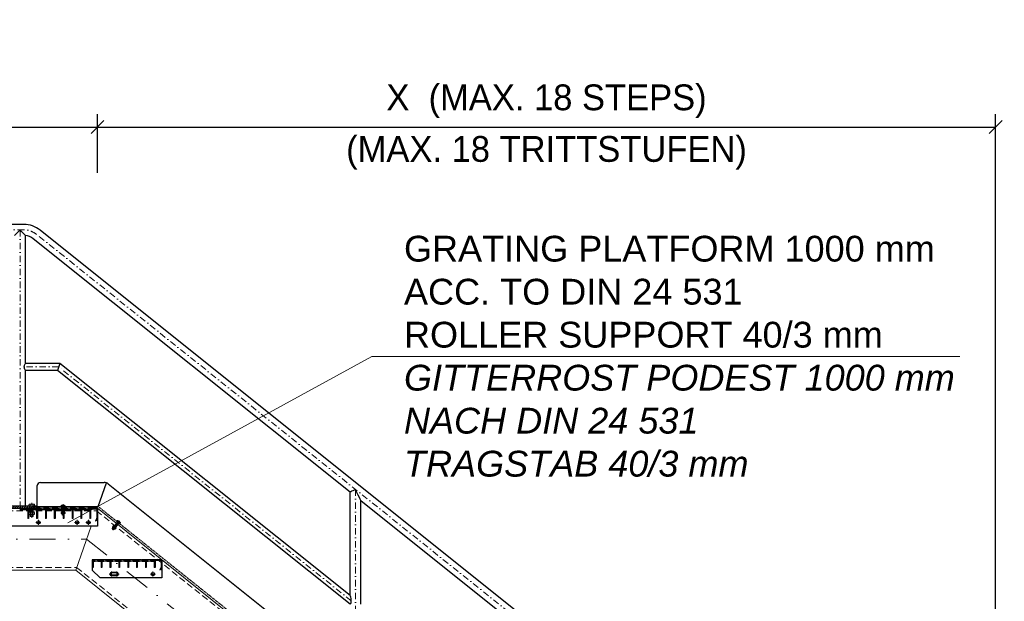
# Model space of a CAD drawing. Header units: millimetres. Extents: x -6179 to 18141, y -8419 to 8561.
# Tile 554 of 579: x -2422 to 1393, y 6306 to 8561. Entities that reach past the tile are written whole.
import ezdxf

# ---------------------------------------------------------------- set-up
doc = ezdxf.new("R2010")
doc.units = ezdxf.units.MM
for name, pattern in [('DASHDOT', [1, 0.5, -0.25, 0, -0.25]), ('HIDDEN', [0.375, 0.25, -0.125]), ('STRICHPUNKT', [25.4, 12.7, -6.35, 0, -6.35])]:
    doc.linetypes.add(name, pattern=pattern)
for name, color, linetype, lineweight in [('Bemaßung', 7, 'Continuous', 9), ('Dübel', 7, 'Continuous', 9), ('Geländer', 7, 'Continuous', 25), ('Mutter M12', 7, 'Continuous', 9), ('Schraffur Stahl', 7, 'Continuous', 5), ('Schrauben M12', 7, 'Continuous', 9), ('Stufen&Podest', 7, 'Continuous', 9), ('Tragegurt', 7, 'Continuous', 20)]:
    doc.layers.add(name, color=color, linetype=linetype, lineweight=lineweight)
doc.layers.add('POL_Bema', color=7, linetype='Continuous')
doc.layers.add('Text', color=7, linetype='Continuous')
doc.styles.add('Arial_Standard', font='arial.ttf')
doc.dimstyles.new('DIN', dxfattribs={"dimtxt": 2.5, "dimasz": 2.5, "dimexe": 1.25, "dimexo": 0.625, "dimtad": 1, "dimtih": 1, "dimdec": 4, "dimdsep": 46, "dimlunit": 6, "dimtxsty": 'Standard', "dimcen": 2.5, "dimadec": 0, "dimazin": 0, "dimtfac": 1, "dimtdec": 4, "dimtmove": 0, "dimatfit": 3, "dimfxl": 0, "dimtvp": 1, "dimtolj": 1, "dimtzin": 0, "dimarcsym": 0})

# ---------------------------------------------------------------- blocks, each defined once
blk = doc.blocks.new('_Oblique')
at = {"layer": 'POL_Bema', "color": 0, "lineweight": -2}
blk.add_line((-0.5, -0.5), (0.5, 0.5), dxfattribs=at)
blk = doc.blocks.new('*D50')
at = {"layer": 'Bemaßung', "color": 0, "lineweight": -2}
for p, q in [((-2120.6, 7967.2), (-2120.6, 8195)), ((1359.4, 5628.4), (1359.4, 8195)), ((-2120.6, 8145), (1359.4, 8145))]:
    blk.add_line(p, q, dxfattribs=at)
at = {"layer": 'DEFPOINTS', "color": 0}
for p in [(1359.4, 8145), (-2120.6, 6667.2), (1359.4, 4328.4)]:
    blk.add_point(p, dxfattribs=at)
at = {"layer": 'Bemaßung', "color": 0, "lineweight": -2, "xscale": 50, "yscale": 50, "zscale": 50, "rotation": 180}
blk.add_blockref('_Oblique', (-2120.6, 8145), dxfattribs=at)
at = {"layer": 'Bemaßung', "color": 0, "lineweight": -2, "xscale": 50, "yscale": 50, "zscale": 50}
blk.add_blockref('_Oblique', (1359.4, 8145), dxfattribs=at)
at = {"layer": 'Bemaßung', "color": 0, "char_height": 100, "attachment_point": 5}
for s, insert in [('\\A1;X  (MAX. 18 STEPS) ', (-380.6, 8245)), ('\\A1;(MAX. 18 TRITTSTUFEN)', (-380.6, 8045))]:
    blk.add_mtext(s, dxfattribs=dict(at, insert=insert))
blk = doc.blocks.new('*D51')
at = {"layer": 'Bemaßung', "color": 0, "lineweight": -2}
for p, q in [((-4984.6, 7967.2), (-4984.6, 8195)), ((-2120.6, 7967.2), (-2120.6, 8195)), ((-4984.6, 8145), (-2120.6, 8145))]:
    blk.add_line(p, q, dxfattribs=at)
at = {"layer": 'DEFPOINTS', "color": 0}
for p in [(-2120.6, 8145), (-4984.6, 6667.2), (-2120.6, 6667.2)]:
    blk.add_point(p, dxfattribs=at)
at = {"layer": 'Bemaßung', "color": 0, "lineweight": -2, "xscale": 50, "yscale": 50, "zscale": 50, "rotation": 180}
blk.add_blockref('_Oblique', (-4984.6, 8145), dxfattribs=at)
at = {"layer": 'Bemaßung', "color": 0, "lineweight": -2, "xscale": 50, "yscale": 50, "zscale": 50}
blk.add_blockref('_Oblique', (-2120.6, 8145), dxfattribs=at)
at = {"layer": 'Bemaßung', "color": 0, "insert": (-3552.6, 8245), "char_height": 100, "attachment_point": 5}
blk.add_mtext('\\A1;X', dxfattribs=at)

msp = doc.modelspace()

# ---------------------------------------------------------------- hatches: boundary and pattern name
at = {"layer": 'Geländer', "lineweight": 9}
h = msp.add_hatch(dxfattribs=at)
h.set_pattern_fill('ANSI31', color=256, scale=2, angle=180, style=0)
h.set_pattern_definition([(225, (-131937.211, 7412.2677), (4.49012806, -4.49012806), [])])
h.paths.add_polyline_path([(-2375.41948, 6675.207), (-2358.61948, 6675.207), (-2358.61948, 6667.207), (-2375.41948, 6667.207)])
h.paths.add_polyline_path([(-2420.61948, 6675.207), (-2375.41948, 6675.207), (-2375.41948, 6667.207), (-2420.61948, 6667.207)])
h.paths.add_polyline_path([(-2459.82473, 6674.007, -0.4142135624), (-2458.62473, 6675.207), (-2454.85508, 6675.207), (-2420.61948, 6675.207), (-2420.61948, 6667.207), (-2459.82473, 6667.207)])
h.paths.add_polyline_path([(-2471.82473, 6674.007, 0.4142135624), (-2473.02473, 6675.207), (-2465.81948, 6675.207), (-2465.81948, 6667.207), (-2471.82473, 6667.207)])
h.paths.add_polyline_path([(-2465.81948, 6675.207), (-2458.62473, 6675.207, 0.4142135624), (-2459.82473, 6674.007), (-2459.82473, 6667.207), (-2465.81948, 6667.207)])
h.paths.add_polyline_path([(-2482.61948, 6675.207), (-2473.02473, 6675.207, -0.4142135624), (-2471.82473, 6674.007), (-2471.82473, 6667.207), (-2482.61948, 6667.207)])
at = {"layer": 'Schraffur Stahl'}
h = msp.add_hatch(dxfattribs=at)
h.set_pattern_fill('ANSI31', color=256, angle=180, style=0)
h.set_pattern_definition([(225, (-14932339.4048, 2498963.7864), (2.2450640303, -2.2450640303), [])])
h.paths.add_polyline_path([(-2387.61948, 6667.207), (-2387.61948, 6627.207), (-2390.61948, 6627.207), (-2390.61948, 6667.207)], flags=0)
h = msp.add_hatch(dxfattribs=at)
h.set_pattern_fill('ANSI31', color=256, angle=180, style=0)
h.set_pattern_definition([(225, (-14932373.7048, 2498963.7864), (2.2450640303, -2.2450640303), [])])
h.paths.add_polyline_path([(-2353.31948, 6667.207), (-2353.31948, 6627.207), (-2356.31948, 6627.207), (-2356.31948, 6667.207)], flags=0)
h = msp.add_hatch(dxfattribs=at)
h.set_pattern_fill('ANSI31', color=256, angle=180, style=0)
h.set_pattern_definition([(225, (-14932408.0048, 2498963.7864), (2.2450640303, -2.2450640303), [])])
h.paths.add_polyline_path([(-2319.01948, 6667.207), (-2319.01948, 6627.207), (-2322.01948, 6627.207), (-2322.01948, 6667.207)], flags=0)
h = msp.add_hatch(dxfattribs=at)
h.set_pattern_fill('ANSI31', color=256, angle=180, style=0)
h.set_pattern_definition([(225, (-14932442.3048, 2498963.7864), (2.2450640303, -2.2450640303), [])])
h.paths.add_polyline_path([(-2284.71948, 6667.207), (-2284.71948, 6627.207), (-2287.71948, 6627.207), (-2287.71948, 6667.207)], flags=0)
h = msp.add_hatch(dxfattribs=at)
h.set_pattern_fill('ANSI31', color=256, angle=180, style=0)
h.set_pattern_definition([(225, (-14932476.6048, 2498963.7864), (2.2450640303, -2.2450640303), [])])
h.paths.add_polyline_path([(-2250.41948, 6667.207), (-2250.41948, 6627.207), (-2253.41948, 6627.207), (-2253.41948, 6667.207)], flags=0)
h = msp.add_hatch(dxfattribs=at)
h.set_pattern_fill('ANSI31', color=256, angle=180, style=0)
h.set_pattern_definition([(225, (-14932510.9048, 2498963.7864), (2.2450640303, -2.2450640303), [])])
h.paths.add_polyline_path([(-2216.11948, 6667.207), (-2216.11948, 6627.207), (-2219.11948, 6627.207), (-2219.11948, 6667.207)], flags=0)
h = msp.add_hatch(dxfattribs=at)
h.set_pattern_fill('ANSI31', color=256, angle=180, style=0)
h.set_pattern_definition([(225, (-14932545.2048, 2498963.7864), (2.2450640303, -2.2450640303), [])])
h.paths.add_polyline_path([(-2181.81948, 6667.207), (-2181.81948, 6627.207), (-2184.81948, 6627.207), (-2184.81948, 6667.207)], flags=0)
h = msp.add_hatch(dxfattribs=at)
h.set_pattern_fill('ANSI31', color=256, angle=180, style=0)
h.set_pattern_definition([(225, (-14932579.5048, 2498963.7864), (2.2450640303, -2.2450640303), [])])
h.paths.add_polyline_path([(-2147.51948, 6667.207), (-2147.51948, 6627.207), (-2150.51948, 6627.207), (-2150.51948, 6667.207)], flags=0)
h = msp.add_hatch(dxfattribs=at)
h.set_pattern_fill('ANSI31', color=256, angle=180, style=0)
h.set_pattern_definition([(225, (-14932606.4048, 2498963.7864), (2.2450640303, -2.2450640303), [])])
h.paths.add_polyline_path([(-2120.61948, 6667.207), (-2120.61948, 6626.40315), (-2125.92888, 6617.207), (-2128.52696, 6618.707), (-2123.61948, 6627.207), (-2123.61948, 6664.207), (-2147.51948, 6664.207), (-2147.51948, 6667.207)], flags=0)
h = msp.add_hatch(dxfattribs=at)
h.set_pattern_fill('ANSI31', color=256, angle=180, style=0)
h.set_pattern_definition([(225, (-14932589.4048, 2498763.7864), (2.2450640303, -2.2450640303), [])])
h.paths.add_polyline_path([(-2137.61948, 6467.207), (-2137.61948, 6437.207), (-2140.61948, 6437.207), (-2140.61948, 6467.207)], flags=0)
h = msp.add_hatch(dxfattribs=at)
h.set_pattern_fill('ANSI31', color=256, angle=180, style=0)
h.set_pattern_definition([(225, (-14932623.7048, 2498763.7864), (2.2450640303, -2.2450640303), [])])
h.paths.add_polyline_path([(-2103.31948, 6467.207), (-2103.31948, 6437.207), (-2106.31948, 6437.207), (-2106.31948, 6467.207)], flags=0)
h = msp.add_hatch(dxfattribs=at)
h.set_pattern_fill('ANSI31', color=256, angle=180, style=0)
h.set_pattern_definition([(225, (-14932658.0048, 2498763.7864), (2.2450640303, -2.2450640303), [])])
h.paths.add_polyline_path([(-2069.01948, 6467.207), (-2069.01948, 6437.207), (-2072.01948, 6437.207), (-2072.01948, 6467.207)], flags=0)
h = msp.add_hatch(dxfattribs=at)
h.set_pattern_fill('ANSI31', color=256, angle=180, style=0)
h.set_pattern_definition([(225, (-14932692.3048, 2498763.7864), (2.2450640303, -2.2450640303), [])])
h.paths.add_polyline_path([(-2034.71948, 6467.207), (-2034.71948, 6437.207), (-2037.71948, 6437.207), (-2037.71948, 6467.207)], flags=0)
h = msp.add_hatch(dxfattribs=at)
h.set_pattern_fill('ANSI31', color=256, angle=180, style=0)
h.set_pattern_definition([(225, (-14932726.6048, 2498763.7864), (2.2450640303, -2.2450640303), [])])
h.paths.add_polyline_path([(-2000.41948, 6467.207), (-2000.41948, 6437.207), (-2003.41948, 6437.207), (-2003.41948, 6467.207)], flags=0)
h = msp.add_hatch(dxfattribs=at)
h.set_pattern_fill('ANSI31', color=256, angle=180, style=0)
h.set_pattern_definition([(225, (-14932760.9048, 2498763.7864), (2.2450640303, -2.2450640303), [])])
h.paths.add_polyline_path([(-1966.11948, 6467.207), (-1966.11948, 6437.207), (-1969.11948, 6437.207), (-1969.11948, 6467.207)], flags=0)
h = msp.add_hatch(dxfattribs=at)
h.set_pattern_fill('ANSI31', color=256, angle=180, style=0)
h.set_pattern_definition([(225, (-14932795.2048, 2498763.7864), (2.2450640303, -2.2450640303), [])])
h.paths.add_polyline_path([(-1931.81948, 6467.207), (-1931.81948, 6437.207), (-1934.81948, 6437.207), (-1934.81948, 6467.207)], flags=0)
h = msp.add_hatch(dxfattribs=at)
h.set_pattern_fill('ANSI31', color=256, angle=180, style=0)
h.set_pattern_definition([(225, (-14932829.5048, 2498763.7864), (2.2450640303, -2.2450640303), [])])
h.paths.add_polyline_path([(-1897.51948, 6467.207), (-1897.51948, 6437.207), (-1900.51948, 6437.207), (-1900.51948, 6467.207)], flags=0)
h = msp.add_hatch(dxfattribs=at)
h.set_pattern_fill('ANSI31', color=256, angle=180, style=0)
h.set_pattern_definition([(225, (-14932856.4048, 2498763.7864), (2.2450640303, -2.2450640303), [])])
h.paths.add_polyline_path([(-1870.61948, 6467.207), (-1870.61948, 6436.40315), (-1875.92888, 6427.207), (-1878.52696, 6428.707), (-1873.61948, 6437.207), (-1873.61948, 6464.207), (-1897.51948, 6464.207), (-1897.51948, 6467.207)], flags=0)

# ---------------------------------------------------------------- linework, layer by layer
at = {"layer": 'Dübel', "linetype": 'DASHDOT', "lineweight": 9, "ltscale": 50}
for p, q in [((-2405.69759, 7746.007), (-5096.19553, 7746.007)), ((-2420.61948, 7746.007), (-2420.61948, 6675.207)), ((1350.35954, 4763.27454), (-2356.47162, 7728.73946)), ((-2270.59041, 7215.157), (-2404.2179, 7215.157)), ((-1137.04414, 6308.31998), (-2270.59041, 7215.157)), ((-1120.61948, 6740.05775), (-1120.61948, 5877.452)), ((-2375.41423, 6630.3807), (-2375.41423, 6687.56876))]:
    msp.add_line(p, q, dxfattribs=at)
at = {"layer": 'Dübel', "linetype": 'DASHDOT', "lineweight": 9, "ltscale": 200}
for p, q in [((-4984.61948, 6547.207), (-2162.71321, 6547.207)), ((-2162.71321, 6547.207), (1587.28679, 3547.207))]:
    msp.add_line(p, q, dxfattribs=at)
at = {"layer": 'Dübel', "linetype": 'DASHDOT', "lineweight": 9, "ltscale": 50}
msp.add_arc((-2405.45204, 7667.907), 78.1, 51.34019175, 90, dxfattribs=at)
at = {"layer": 'Geländer'}
for p, q in [((-2405.69759, 7767.207), (-5096.19553, 7767.207)), ((1363.60307, 4779.82896), (-2343.22808, 7745.29388)), ((-2399.41948, 7228.607), (-2399.41948, 7724.807)), ((-1141.81948, 6729.86851), (-2369.71515, 7712.18504)), ((-2265.87241, 7228.607), (-2399.41948, 7228.607)), ((-2265.87241, 7228.607), (-2275.30842, 7201.707)), ((-1141.81948, 6329.36466), (-2265.87241, 7228.607)), ((-2275.30842, 7201.707), (-2399.41948, 7201.707)), ((-2399.41948, 6675.207), (-2399.41948, 7201.707)), ((-1141.81948, 6294.91585), (-2275.30842, 7201.707)), ((-2353.61948, 6667.207), (-2353.61948, 6754.707)), ((-2341.11948, 6767.207), (-2094.3109, 6767.207)), ((-2118.16401, 6674.207), (-2086.03573, 6765.79771)), ((-2078.69353, 6761.72872), (-1180.31788, 6043.0282)), ((-1141.81948, 6329.36466), (-1141.81948, 6729.86851)), ((158.18052, 5689.86851), (-1099.41948, 6695.94851)), ((-1099.41948, 6295.44466), (-1099.41948, 6695.94851)), ((-2358.61948, 6675.207), (-2482.61948, 6675.207)), ((-2482.61948, 6667.207), (-2358.61948, 6667.207)), ((-2358.61948, 6667.207), (-2358.61948, 6675.207))]:
    msp.add_line(p, q, dxfattribs=at)
at = {"layer": 'Geländer', "linetype": 'HIDDEN', "ltscale": 10}
for p, q in [((-2353.61948, 6674.207), (-2118.16401, 6674.207)), ((-2118.16401, 6674.207), (-1173.56239, 5918.5257))]:
    msp.add_line(p, q, dxfattribs=at)
at = {"layer": 'Geländer'}
for points in [[(-2399.41948, 7724.807), (-2400.14185, 7725.52937), (-2402.25974, 7727.64726), (-2405.62882, 7731.01633), (-2410.01948, 7735.407), (-2415.13252, 7740.52003), (-2420.61948, 7746.007), (-2426.10644, 7740.52003), (-2431.21948, 7735.407), (-2435.61014, 7731.01633), (-2438.97922, 7727.64726), (-2441.09711, 7725.52937), (-2441.81948, 7724.807)], [(-2399.41948, 7201.707), (-2399.69278, 7202.1653), (-2400.49993, 7203.50896), (-2401.65802, 7205.64641), (-2402.89166, 7208.432), (-2403.85224, 7211.67588), (-2404.2179, 7215.157), (-2403.85224, 7218.63811), (-2402.89166, 7221.882), (-2401.65802, 7224.66758), (-2400.49993, 7226.80504), (-2399.69278, 7228.1487), (-2399.41948, 7228.607)], [(-1099.41948, 6695.94851), (-1100.14185, 6697.45149), (-1102.25974, 6701.85802), (-1105.62882, 6708.8678), (-1110.01948, 6718.00313), (-1115.13252, 6728.64144), (-1120.61948, 6740.05775), (-1126.10644, 6737.42058), (-1131.21948, 6734.96313), (-1135.61014, 6732.85287), (-1138.97922, 6731.23361), (-1141.09711, 6730.2157), (-1141.81948, 6729.86851)], [(-1141.81948, 6294.91585), (-1141.41278, 6295.17739), (-1140.44402, 6296.12311), (-1139.2472, 6297.90293), (-1138.12365, 6300.57138), (-1137.33005, 6304.0907), (-1137.04414, 6308.31998), (-1137.33005, 6313.00671), (-1138.12365, 6317.79579), (-1139.2472, 6322.26192), (-1140.44402, 6325.95665), (-1141.41278, 6328.45239), (-1141.81948, 6329.36466)]]:
    msp.add_lwpolyline(points, dxfattribs=at)
for centre, radius, start, end in [((-2405.69759, 7667.207), 100, 51.34019175, 90), ((-2405.69759, 7667.207), 57.6, 51.34019175, 83.74262114), ((-2341.11948, 6754.707), 12.5, 90, 180), ((-2094.3109, 6742.207), 25, 51.34019175, 90)]:
    msp.add_arc(centre, radius, start, end, dxfattribs=at)
at = {"layer": 'Mutter M12', "linetype": 'HIDDEN'}
for p, q in [((-2386.38389, 6648.90607), (-2386.38389, 6644.9069)), ((-2383.88389, 6651.40607), (-2383.39906, 6651.40607)), ((-2383.88389, 6651.40607), (-2366.94458, 6651.40607)), ((-2383.88389, 6642.4069), (-2383.39906, 6642.4069)), ((-2383.88389, 6642.4069), (-2366.94458, 6642.4069)), ((-2380.89906, 6648.90607), (-2380.89906, 6644.9069)), ((-2369.9294, 6648.90607), (-2369.9294, 6644.9069)), ((-2366.94458, 6651.40607), (-2367.4294, 6651.40607)), ((-2366.94458, 6642.4069), (-2367.4294, 6642.4069)), ((-2364.44458, 6644.9069), (-2364.44458, 6648.90607)), ((-2260.97712, 6650.26504), (-2260.97712, 6647.59892)), ((-2259.31045, 6651.93171), (-2258.98723, 6651.93171)), ((-2259.31045, 6651.93171), (-2248.01758, 6651.93171)), ((-2259.31045, 6645.93226), (-2258.98723, 6645.93226)), ((-2259.31045, 6645.93226), (-2248.01758, 6645.93226)), ((-2257.32057, 6650.26504), (-2257.32057, 6647.59892)), ((-2250.00746, 6650.26504), (-2250.00746, 6647.59892)), ((-2248.01758, 6651.93171), (-2248.34079, 6651.93171)), ((-2248.01758, 6645.93226), (-2248.34079, 6645.93226)), ((-2246.35091, 6647.59892), (-2246.35091, 6650.26504)), ((-2060.74413, 6597.61042), (-2062.40964, 6595.52854)), ((-2062.14935, 6593.18593), (-2061.89696, 6592.98402)), ((-2062.14935, 6593.18593), (-2053.3311, 6586.13133)), ((-2057.88884, 6595.32619), (-2059.55435, 6593.24431)), ((-2058.40152, 6597.87071), (-2058.14913, 6597.6688)), ((-2058.40152, 6597.87071), (-2049.58327, 6590.81611)), ((-2052.17827, 6590.75773), (-2053.84378, 6588.67585)), ((-2053.3311, 6586.13133), (-2053.58349, 6586.33324)), ((-2050.98849, 6586.39162), (-2049.32298, 6588.4735)), ((-2049.58327, 6590.81611), (-2049.83566, 6591.01802))]:
    msp.add_line(p, q, dxfattribs=at)
for centre, radius, start, end in [((-2383.88389, 6648.90607), 2.5, 90, 180), ((-2383.88389, 6644.9069), 2.5, 180, 270), ((-2383.39906, 6648.90607), 2.5, 360, 90), ((-2383.39906, 6644.9069), 2.5, 270, 360), ((-2378.39906, 6648.90607), 2.5, 90, 180), ((-2378.39906, 6644.9069), 2.5, 180, 270), ((-2372.4294, 6648.90607), 2.5, 360, 90), ((-2372.4294, 6644.9069), 2.5, 270, 360), ((-2367.4294, 6648.90607), 2.5, 90, 180), ((-2367.4294, 6644.9069), 2.5, 180, 270), ((-2366.94458, 6648.90607), 2.5, 360, 90), ((-2366.94458, 6644.9069), 2.5, 270, 360), ((-2259.31045, 6650.26504), 1.66667, 90, 180), ((-2259.31045, 6647.59892), 1.66667, 180, 270), ((-2258.98723, 6650.26504), 1.66667, 360, 90), ((-2258.98723, 6647.59892), 1.66667, 270, 360), ((-2255.6539, 6650.26504), 1.66667, 90, 180), ((-2255.6539, 6647.59892), 1.66667, 180, 270), ((-2251.67413, 6650.26504), 1.66667, 360, 90), ((-2251.67413, 6647.59892), 1.66667, 270, 360), ((-2248.34079, 6650.26504), 1.66667, 90, 180), ((-2248.34079, 6647.59892), 1.66667, 180, 270), ((-2248.01758, 6650.26504), 1.66667, 360, 90), ((-2248.01758, 6647.59892), 1.66667, 270, 360), ((-2061.10819, 6594.48738), 1.66667, 141.34019171, 231.34019171), ((-2060.8558, 6594.28547), 1.66667, 231.34019171, 321.34019171), ((-2059.44268, 6596.56927), 1.66667, 51.34019171, 141.34019171), ((-2058.2529, 6592.20315), 1.66667, 141.34019171, 231.34019171), ((-2059.19029, 6596.36735), 1.66667, 321.34019171, 51.34019171), ((-2056.5874, 6594.28504), 1.66667, 51.34019171, 141.34019171), ((-2055.14523, 6589.71701), 1.66667, 231.34019171, 321.34019171), ((-2052.54233, 6587.63469), 1.66667, 141.34019171, 231.34019171), ((-2052.28994, 6587.43278), 1.66667, 231.34019171, 321.34019171), ((-2053.47972, 6591.79889), 1.66667, 321.34019171, 51.34019171), ((-2050.87682, 6589.71658), 1.66667, 51.34019171, 141.34019171), ((-2050.62443, 6589.51466), 1.66667, 321.34019171, 51.34019171)]:
    msp.add_arc(centre, radius, start, end, dxfattribs=at)
at = {"layer": 'Schrauben M12'}
for p, q in [((-2386.38389, 6680.707), (-2386.38389, 6675.207)), ((-2383.88389, 6683.207), (-2383.39906, 6683.207)), ((-2366.94458, 6683.207), (-2383.88389, 6683.207)), ((-2380.89906, 6680.707), (-2380.89906, 6675.207)), ((-2378.39906, 6683.207), (-2372.4294, 6683.207)), ((-2369.9294, 6680.707), (-2369.9294, 6675.207)), ((-2366.94458, 6683.207), (-2367.4294, 6683.207)), ((-2364.44458, 6680.707), (-2364.44458, 6675.207)), ((-2382.61423, 6675.207), (-2386.38389, 6675.207)), ((-2382.61423, 6675.207), (-2364.44458, 6675.207))]:
    msp.add_line(p, q, dxfattribs=at)
at = {"layer": 'Schrauben M12', "linetype": 'HIDDEN'}
for p, q in [((-2260.97712, 6677.87367), (-2260.97712, 6674.207)), ((-2259.31045, 6679.54033), (-2258.98723, 6679.54033)), ((-2248.01758, 6679.54033), (-2259.31045, 6679.54033)), ((-2257.32057, 6677.87367), (-2257.32057, 6674.207)), ((-2255.6539, 6679.54033), (-2251.67413, 6679.54033)), ((-2250.00746, 6677.87367), (-2250.00746, 6674.207)), ((-2248.01758, 6679.54033), (-2248.34079, 6679.54033)), ((-2246.35091, 6677.87367), (-2246.35091, 6674.207)), ((-2381.41423, 6674.007), (-2381.41423, 6635.89427)), ((-2369.41423, 6664.707), (-2381.41423, 6664.707)), ((-2369.41423, 6674.007), (-2369.41423, 6635.89427)), ((-2258.46401, 6674.207), (-2260.97712, 6674.207)), ((-2258.46401, 6674.207), (-2246.35091, 6674.207)), ((-2257.66401, 6673.407), (-2257.66401, 6641.59051)), ((-2249.66401, 6667.207), (-2257.66401, 6667.207)), ((-2256.99735, 6640.92384), (-2257.66401, 6641.59051)), ((-2250.33068, 6640.92384), (-2256.99735, 6640.92384)), ((-2249.66401, 6641.59051), (-2250.33068, 6640.92384)), ((-2249.66401, 6673.407), (-2249.66401, 6641.59051)), ((-2380.41423, 6634.89427), (-2381.41423, 6635.89427)), ((-2370.41423, 6634.89427), (-2380.41423, 6634.89427)), ((-2369.41423, 6635.89427), (-2370.41423, 6634.89427)), ((-2043.70036, 6613.61158), (-2063.57597, 6588.76707)), ((-2037.45341, 6608.61402), (-2057.32902, 6583.76951)), ((-2041.32652, 6603.77263), (-2047.57347, 6608.77019)), ((-2043.49716, 6619.16914), (-2045.78771, 6616.30595)), ((-2043.8253, 6614.73603), (-2045.78771, 6616.30595)), ((-2043.8253, 6614.73603), (-2034.36656, 6607.16903)), ((-2040.64187, 6616.88491), (-2042.93242, 6614.02172)), ((-2041.15455, 6619.42943), (-2040.90216, 6619.22752)), ((-2032.3363, 6612.37483), (-2041.15455, 6619.42943)), ((-2038.29926, 6617.1452), (-2035.19159, 6614.65906)), ((-2034.9313, 6612.31645), (-2037.22185, 6609.45326)), ((-2032.07601, 6610.03222), (-2034.36656, 6607.16903)), ((-2032.3363, 6612.37483), (-2032.58869, 6612.57674)), ((-2063.47185, 6587.83003), (-2063.57597, 6588.76707)), ((-2058.26606, 6583.6654), (-2063.47185, 6587.83003)), ((-2057.32902, 6583.76951), (-2058.26606, 6583.6654))]:
    msp.add_line(p, q, dxfattribs=at)
at = {"layer": 'Schrauben M12', "linetype": 'STRICHPUNKT', "lineweight": 9, "ltscale": 10}
for p, q in [((-2253.66401, 6638.33816), (-2253.66401, 6682.44817)), ((-2062.48422, 6583.72864), (-2034.92891, 6618.17277))]:
    msp.add_line(p, q, dxfattribs=at)
at = {"layer": 'Schrauben M12', "linetype": 'HIDDEN', "lineweight": 9}
for p, q in [((-2364.5698, 6652.98298), (-2386.25866, 6652.98298)), ((-2386.25866, 6651.98298), (-2386.25866, 6652.98298)), ((-2364.5698, 6651.98298), (-2386.25866, 6651.98298)), ((-2386.25866, 6651.98298), (-2385.56705, 6651.40607)), ((-2365.26141, 6651.40607), (-2385.56705, 6651.40607)), ((-2380.41423, 6664.707), (-2381.41423, 6665.707)), ((-2380.41423, 6664.707), (-2380.41423, 6634.89427)), ((-2370.41423, 6664.707), (-2369.41423, 6665.707)), ((-2370.41423, 6664.707), (-2370.41423, 6634.89427)), ((-2364.5698, 6651.98298), (-2365.26141, 6651.40607)), ((-2364.5698, 6651.98298), (-2364.5698, 6652.98298)), ((-2246.4344, 6652.98298), (-2260.89363, 6652.98298)), ((-2260.89363, 6652.31631), (-2260.89363, 6652.98298)), ((-2246.4344, 6652.31631), (-2260.89363, 6652.31631)), ((-2260.89363, 6652.31631), (-2260.43256, 6651.93171)), ((-2246.89547, 6651.93171), (-2260.43256, 6651.93171)), ((-2256.99735, 6667.207), (-2257.66401, 6667.87367)), ((-2249.66401, 6641.59051), (-2257.66401, 6641.59051)), ((-2256.99735, 6667.207), (-2256.99735, 6640.92384)), ((-2250.33068, 6667.207), (-2249.66401, 6667.87367)), ((-2250.33068, 6667.207), (-2250.33068, 6640.92384)), ((-2246.4344, 6652.31631), (-2246.89547, 6651.93171)), ((-2246.4344, 6652.31631), (-2246.4344, 6652.98298)), ((-2369.41423, 6635.89427), (-2381.41423, 6635.89427)), ((-2047.05289, 6608.35373), (-2063.47185, 6587.83003)), ((-2041.8471, 6604.1891), (-2058.26606, 6583.6654)), ((-2047.05289, 6608.35373), (-2047.15701, 6609.29077)), ((-2041.8471, 6604.1891), (-2040.91006, 6604.29321)), ((-2057.32902, 6583.76951), (-2063.57597, 6588.76707)), ((-2059.39752, 6599.16004), (-2058.98106, 6599.68062)), ((-2048.10676, 6590.12743), (-2059.39752, 6599.16004)), ((-2059.39752, 6599.16004), (-2059.27774, 6598.57169)), ((-2048.70705, 6590.11514), (-2059.27774, 6598.57169)), ((-2047.69029, 6590.64801), (-2058.98106, 6599.68062)), ((-2048.10676, 6590.12743), (-2048.70705, 6590.11514)), ((-2048.10676, 6590.12743), (-2047.69029, 6590.64801))]:
    msp.add_line(p, q, dxfattribs=at)
at = {"layer": 'Schrauben M12'}
for centre, start, end in [((-2383.88389, 6680.707), 90, 180), ((-2383.39906, 6680.707), 360, 90), ((-2378.39906, 6680.707), 90, 180), ((-2372.4294, 6680.707), 360, 90), ((-2367.4294, 6680.707), 90, 180), ((-2366.94458, 6680.707), 360, 90)]:
    msp.add_arc(centre, 2.5, start, end, dxfattribs=at)
at = {"layer": 'Schrauben M12', "linetype": 'HIDDEN'}
for centre, radius, start, end in [((-2259.31045, 6677.87367), 1.66667, 90, 180), ((-2258.98723, 6677.87367), 1.66667, 360, 90), ((-2255.6539, 6677.87367), 1.66667, 90, 180), ((-2251.67413, 6677.87367), 1.66667, 360, 90), ((-2248.34079, 6677.87367), 1.66667, 90, 180), ((-2248.01758, 6677.87367), 1.66667, 360, 90), ((-2382.61423, 6674.007), 1.2, 360, 90), ((-2368.21423, 6674.007), 1.2, 90, 180), ((-2258.46401, 6673.407), 0.8, 360, 90), ((-2248.86401, 6673.407), 0.8, 90, 180), ((-2044.32506, 6614.11134), 0.8, 321.34019171, 51.34019171), ((-2042.19571, 6618.12798), 1.66667, 51.34019171, 141.34019171), ((-2041.94332, 6617.92607), 1.66667, 321.34019171, 51.34019171), ((-2039.34042, 6615.84375), 1.66667, 51.34019171, 141.34019171), ((-2036.82872, 6608.11426), 0.8, 51.34019171, 141.34019171), ((-2036.23274, 6613.35761), 1.66667, 321.34019171, 51.34019171), ((-2033.62985, 6611.27529), 1.66667, 51.34019171, 141.34019171), ((-2033.37746, 6611.07338), 1.66667, 321.34019171, 51.34019171)]:
    msp.add_arc(centre, radius, start, end, dxfattribs=at)
at = {"layer": 'Stufen&Podest', "lineweight": 30}
for p, q in [((-2390.61948, 6667.207), (-2390.61948, 6627.207)), ((-2387.61948, 6667.207), (-2390.61948, 6667.207)), ((-2387.61948, 6667.207), (-2387.61948, 6627.207)), ((-2356.31948, 6667.207), (-2356.31948, 6627.207)), ((-2353.31948, 6667.207), (-2356.31948, 6667.207)), ((-2353.31948, 6667.207), (-2353.31948, 6627.207)), ((-2322.01948, 6667.207), (-2322.01948, 6627.207)), ((-2319.01948, 6667.207), (-2322.01948, 6667.207)), ((-2319.01948, 6667.207), (-2319.01948, 6627.207)), ((-2287.71948, 6667.207), (-2287.71948, 6627.207)), ((-2284.71948, 6667.207), (-2287.71948, 6667.207)), ((-2284.71948, 6667.207), (-2284.71948, 6627.207)), ((-2253.41948, 6667.207), (-2253.41948, 6627.207)), ((-2250.41948, 6667.207), (-2253.41948, 6667.207)), ((-2250.41948, 6667.207), (-2250.41948, 6627.207)), ((-2219.11948, 6667.207), (-2219.11948, 6627.207)), ((-2216.11948, 6667.207), (-2219.11948, 6667.207)), ((-2216.11948, 6667.207), (-2216.11948, 6627.207)), ((-2184.81948, 6667.207), (-2184.81948, 6627.207)), ((-2181.81948, 6667.207), (-2184.81948, 6667.207)), ((-2181.81948, 6667.207), (-2181.81948, 6627.207)), ((-2150.51948, 6667.207), (-2150.51948, 6627.207)), ((-2147.51948, 6667.207), (-2150.51948, 6667.207)), ((-2147.51948, 6667.207), (-2147.51948, 6627.207)), ((-2120.61948, 6667.207), (-2147.51948, 6667.207)), ((-2123.61948, 6664.207), (-2147.51948, 6664.207)), ((-2123.61948, 6664.207), (-2123.61948, 6627.207)), ((-2120.61948, 6667.207), (-2120.61948, 6597.207)), ((-2387.61948, 6627.207), (-2390.61948, 6627.207)), ((-2353.31948, 6627.207), (-2356.31948, 6627.207)), ((-2319.01948, 6627.207), (-2322.01948, 6627.207)), ((-2284.71948, 6627.207), (-2287.71948, 6627.207)), ((-2250.41948, 6627.207), (-2253.41948, 6627.207)), ((-2216.11948, 6627.207), (-2219.11948, 6627.207)), ((-2181.81948, 6627.207), (-2184.81948, 6627.207)), ((-2147.51948, 6627.207), (-2150.51948, 6627.207)), ((-2123.61948, 6627.207), (-2128.52696, 6618.707)), ((-2125.92888, 6617.207), (-2128.52696, 6618.707)), ((-2120.61948, 6626.40315), (-2125.92888, 6617.207)), ((-2120.61948, 6597.207), (-4954.61948, 6597.207)), ((-2140.61948, 6467.207), (-2140.61948, 6427.207)), ((-2137.61948, 6467.207), (-2140.61948, 6467.207)), ((-2137.61948, 6467.207), (-2137.61948, 6437.207)), ((-2106.31948, 6467.207), (-2106.31948, 6437.207)), ((-2103.31948, 6467.207), (-2106.31948, 6467.207)), ((-2103.31948, 6467.207), (-2103.31948, 6437.207)), ((-2072.01948, 6467.207), (-2072.01948, 6437.207)), ((-2069.01948, 6467.207), (-2072.01948, 6467.207)), ((-2069.01948, 6467.207), (-2069.01948, 6437.207)), ((-2037.71948, 6467.207), (-2037.71948, 6437.207)), ((-2034.71948, 6467.207), (-2037.71948, 6467.207)), ((-2034.71948, 6467.207), (-2034.71948, 6437.207)), ((-2003.41948, 6467.207), (-2003.41948, 6437.207)), ((-2000.41948, 6467.207), (-2003.41948, 6467.207)), ((-2000.41948, 6467.207), (-2000.41948, 6437.207)), ((-1969.11948, 6467.207), (-1969.11948, 6437.207)), ((-1966.11948, 6467.207), (-1969.11948, 6467.207)), ((-1966.11948, 6467.207), (-1966.11948, 6437.207)), ((-1934.81948, 6467.207), (-1934.81948, 6437.207)), ((-1931.81948, 6467.207), (-1934.81948, 6467.207)), ((-1931.81948, 6467.207), (-1931.81948, 6437.207)), ((-1900.51948, 6467.207), (-1900.51948, 6437.207)), ((-1897.51948, 6467.207), (-1900.51948, 6467.207)), ((-1897.51948, 6467.207), (-1897.51948, 6437.207)), ((-1870.61948, 6467.207), (-1897.51948, 6467.207)), ((-1873.61948, 6464.207), (-1897.51948, 6464.207)), ((-1873.61948, 6464.207), (-1873.61948, 6437.207)), ((-1870.61948, 6467.207), (-1870.61948, 6397.207)), ((-2137.61948, 6437.207), (-2140.61948, 6437.207)), ((-2110.61948, 6397.207), (-2140.61948, 6427.207)), ((-2103.31948, 6437.207), (-2106.31948, 6437.207)), ((-2069.01948, 6437.207), (-2072.01948, 6437.207)), ((-2045.61948, 6418.707), (-2065.61948, 6418.707)), ((-2034.71948, 6437.207), (-2037.71948, 6437.207)), ((-2000.41948, 6437.207), (-2003.41948, 6437.207)), ((-1966.11948, 6437.207), (-1969.11948, 6437.207)), ((-1931.81948, 6437.207), (-1934.81948, 6437.207)), ((-1897.51948, 6437.207), (-1900.51948, 6437.207)), ((-1873.61948, 6437.207), (-1878.52696, 6428.707)), ((-1875.92888, 6427.207), (-1878.52696, 6428.707)), ((-1870.61948, 6436.40315), (-1875.92888, 6427.207)), ((-1870.61948, 6397.207), (-2110.61948, 6397.207)), ((-2045.61948, 6405.707), (-2065.61948, 6405.707))]:
    msp.add_line(p, q, dxfattribs=at)
at = {"layer": 'Stufen&Podest'}
for p, q in [((-2120.61948, 6667.207), (-2120.61948, 6612.207)), ((-2120.61948, 6667.207), (-2120.61948, 6612.207)), ((-1870.61948, 6467.207), (-1870.61948, 6412.207)), ((-1870.61948, 6467.207), (-1870.61948, 6412.207))]:
    msp.add_line(p, q, dxfattribs=at)
at = {"layer": 'Stufen&Podest', "linetype": 'STRICHPUNKT', "lineweight": 9, "ltscale": 10}
for p, q in [((-2359.33557, 6612.207), (-2339.90339, 6612.207)), ((-2349.61948, 6602.49091), (-2349.61948, 6621.92309)), ((-2209.33557, 6612.207), (-2189.90339, 6612.207)), ((-2199.61948, 6602.49091), (-2199.61948, 6621.92309)), ((-2165.33557, 6612.207), (-2145.90339, 6612.207)), ((-2155.61948, 6602.49091), (-2155.61948, 6621.92309)), ((-2075.33557, 6412.207), (-2055.90339, 6412.207)), ((-2065.61948, 6402.49091), (-2065.61948, 6421.92309)), ((-2055.33557, 6412.207), (-2035.90339, 6412.207)), ((-2045.61948, 6402.49091), (-2045.61948, 6421.92309)), ((-1915.33557, 6412.207), (-1895.90339, 6412.207)), ((-1905.61948, 6402.49091), (-1905.61948, 6421.92309))]:
    msp.add_line(p, q, dxfattribs=at)
at = {"layer": 'Stufen&Podest', "lineweight": 30}
for centre in [(-2349.61948, 6612.207), (-2199.61948, 6612.207), (-2155.61948, 6612.207), (-1905.61948, 6412.207)]:
    msp.add_circle(centre, 6.5, dxfattribs=at)
for centre, radius, start, end in [((-2392.92048, 6462.22874), 204.99118, 89.35684827, 98.13260629), ((-2422.61848, 6462.21701), 204.99118, 85.8686289, 89.80462661), ((-2422.61848, 6867.17354), 204.99118, 270.19537315, 278.98056321), ((-2392.92048, 6867.18526), 204.99118, 265.86862909, 270.64315173), ((-2358.62048, 6462.22874), 204.99118, 89.35684827, 98.1326063), ((-2388.31848, 6462.21701), 204.99118, 85.86862889, 89.80462661), ((-2388.31848, 6867.17354), 204.99118, 270.19537315, 278.98056321), ((-2358.62048, 6867.18526), 204.99118, 265.86862905, 270.64315173), ((-2324.32048, 6462.22874), 204.99118, 89.35684827, 98.13260629), ((-2354.01848, 6462.21701), 204.99118, 85.8686289, 89.80462661), ((-2354.01848, 6867.17354), 204.99118, 270.19537315, 278.98056321), ((-2324.32048, 6867.18526), 204.99118, 265.86862909, 270.64315173), ((-2290.02048, 6462.22874), 204.99118, 89.35684827, 98.13260629), ((-2319.71848, 6462.21701), 204.99118, 85.86862891, 89.80462661), ((-2319.71848, 6867.17354), 204.99118, 270.19537315, 278.98056321), ((-2290.02048, 6867.18526), 204.99118, 265.86862909, 270.64315173), ((-2255.72048, 6462.22874), 204.99118, 89.35684827, 98.1326063), ((-2285.41848, 6462.21701), 204.99118, 85.86862885, 89.80462654), ((-2285.41848, 6867.17354), 204.99118, 270.19537315, 278.98056321), ((-2255.72048, 6867.18526), 204.99118, 265.86862907, 270.64315173), ((-2221.42048, 6462.22874), 204.99118, 89.35684827, 98.13260629), ((-2251.11848, 6462.21701), 204.99118, 85.86862888, 89.80462659), ((-2251.11848, 6867.17354), 204.99118, 270.19537316, 278.98056321), ((-2221.42048, 6867.18526), 204.99118, 265.86862913, 270.64315173), ((-2187.12048, 6462.22874), 204.99118, 89.35684827, 98.13260629), ((-2216.81848, 6462.21701), 204.99118, 85.868629, 89.80462683), ((-2216.81848, 6867.17354), 204.99118, 270.19537316, 278.98056321), ((-2187.12048, 6867.18526), 204.99118, 265.8686291, 270.64315173), ((-2152.82048, 6462.22874), 204.99118, 89.35684827, 98.13260629), ((-2182.51848, 6462.21701), 204.99118, 85.86862901, 89.80462684), ((-2182.51848, 6867.17354), 204.99118, 270.19537309, 278.98056321), ((-2152.82048, 6867.18526), 204.99118, 265.86862902, 270.64315173), ((-2108.62048, 6262.22874), 204.99118, 89.35684827, 98.1326063), ((-2138.31848, 6262.21701), 204.99118, 85.86862889, 89.80462661), ((-2138.31848, 6667.17354), 204.99118, 270.19537315, 278.98056321), ((-2108.62048, 6667.18526), 204.99118, 265.86862905, 270.64315173), ((-2074.32048, 6262.22874), 204.99118, 89.35684827, 98.13260629), ((-2104.01848, 6262.21701), 204.99118, 85.8686289, 89.80462661), ((-2104.01848, 6667.17354), 204.99118, 270.19537315, 278.98056321), ((-2074.32048, 6667.18526), 204.99118, 265.86862909, 270.64315173), ((-2040.02048, 6262.22874), 204.99118, 89.35684827, 98.13260629), ((-2069.71848, 6262.21701), 204.99118, 85.86862891, 89.80462661), ((-2069.71848, 6667.17354), 204.99118, 270.19537315, 278.98056321), ((-2040.02048, 6667.18526), 204.99118, 265.86862909, 270.64315173), ((-2005.72048, 6262.22874), 204.99118, 89.35684827, 98.1326063), ((-2035.41848, 6262.21701), 204.99118, 85.86862885, 89.80462654), ((-2035.41848, 6667.17354), 204.99118, 270.19537315, 278.98056321), ((-2005.72048, 6667.18526), 204.99118, 265.86862907, 270.64315173), ((-1971.42048, 6262.22874), 204.99118, 89.35684827, 98.13260629), ((-2001.11848, 6262.21701), 204.99118, 85.86862888, 89.80462659), ((-2001.11848, 6667.17354), 204.99118, 270.19537316, 278.98056321), ((-1971.42048, 6667.18526), 204.99118, 265.86862913, 270.64315173), ((-1937.12048, 6262.22874), 204.99118, 89.35684827, 98.13260629), ((-1966.81848, 6262.21701), 204.99118, 85.868629, 89.80462683), ((-1966.81848, 6667.17354), 204.99118, 270.19537316, 278.98056321), ((-1937.12048, 6667.18526), 204.99118, 265.8686291, 270.64315173), ((-1902.82048, 6262.22874), 204.99118, 89.35684827, 98.13260629), ((-1932.51848, 6262.21701), 204.99118, 85.86862901, 89.80462684), ((-1932.51848, 6667.17354), 204.99118, 270.19537309, 278.98056321), ((-1902.82048, 6667.18526), 204.99118, 265.86862902, 270.64315173), ((-2065.61948, 6412.207), 6.5, 90, 270), ((-2045.61948, 6412.207), 6.5, 270, 90)]:
    msp.add_arc(centre, radius, start, end, dxfattribs=at)
at = {"layer": 'Text', "lineweight": 9}
for p, q in [((-1057.40828, 7255.30594), (-2234.78696, 6610.98558)), ((1220.3598, 7255.30594), (-1057.40828, 7255.30594))]:
    msp.add_line(p, q, dxfattribs=at)
at = {"layer": 'Tragegurt'}
for p, q in [((-4984.61948, 6667.207), (-2120.61948, 6667.207)), ((-2120.61948, 6667.207), (1629.38052, 3667.207)), ((-2204.80694, 6427.207), (-2145.17415, 6597.207)), ((-4984.61948, 6427.207), (-2204.80694, 6427.207)), ((-2204.80694, 6427.207), (1545.19306, 3427.207))]:
    msp.add_line(p, q, dxfattribs=at)
at = {"layer": 'Tragegurt', "linetype": 'HIDDEN', "ltscale": 100}
for p, q in [((-4984.61948, 6656.807), (-2124.2676, 6656.807)), ((-2124.2676, 6656.807), (1625.7324, 3656.807)), ((-4984.61948, 6437.607), (-2201.15881, 6437.607)), ((-2201.15881, 6437.607), (1548.84119, 3437.607))]:
    msp.add_line(p, q, dxfattribs=at)

# ---------------------------------------------------------------- texts
at = {"layer": 'Text', "insert": (-932.85812, 7255.92741), "char_height": 100, "width": 2222.9318398, "attachment_point": 4, "style": 'Arial_Standard'}
msp.add_mtext('GRATING PLATFORM 1000 mm\\PACC. TO DIN 24 531\\PROLLER SUPPORT 40/3 mm\\P{\\fArial|b0|i1|c0|p34;GITTERROST PODEST 1000 mm\\PNACH DIN 24 531\\PTRAGSTAB 40/3 mm}', dxfattribs=at)

# ---------------------------------------------------------------- dimensions: what is measured, and where the dimension line sits
at = {"layer": 'Bemaßung'}
for base, p1, p2, text, picture, middle in [((1359.38052, 8144.97825), (-2120.61948, 6667.207), (1359.38052, 4328.38075), 'X  (MAX. 18 STEPS) \\X (MAX. 18 TRITTSTUFEN)', '*D50', (-380.61948, 8144.97825)), ((-2120.61948, 8144.97825), (-4984.61948, 6667.207), (-2120.61948, 6667.207), 'X', '*D51', (-3552.61948, 8244.97825))]:
    dim = msp.add_linear_dim(base=base, p1=p1, p2=p2, text=text, dimstyle='DIN', override={"dimscale": 100, "dimtxt": 1, "dimasz": 0.5, "dimexe": 0.5, "dimexo": 13, "dimgap": 0.5, "dimtih": 0, "dimdec": 2, "dimblk1": 'Oblique', "dimblk2": 'Oblique', "dimsah": 1, "dimtmove": 2}, dxfattribs=at)
    dim.commit()
    dim.dimension.update_dxf_attribs({"geometry": picture, "text_midpoint": middle})

doc.saveas('drawing.dxf')
